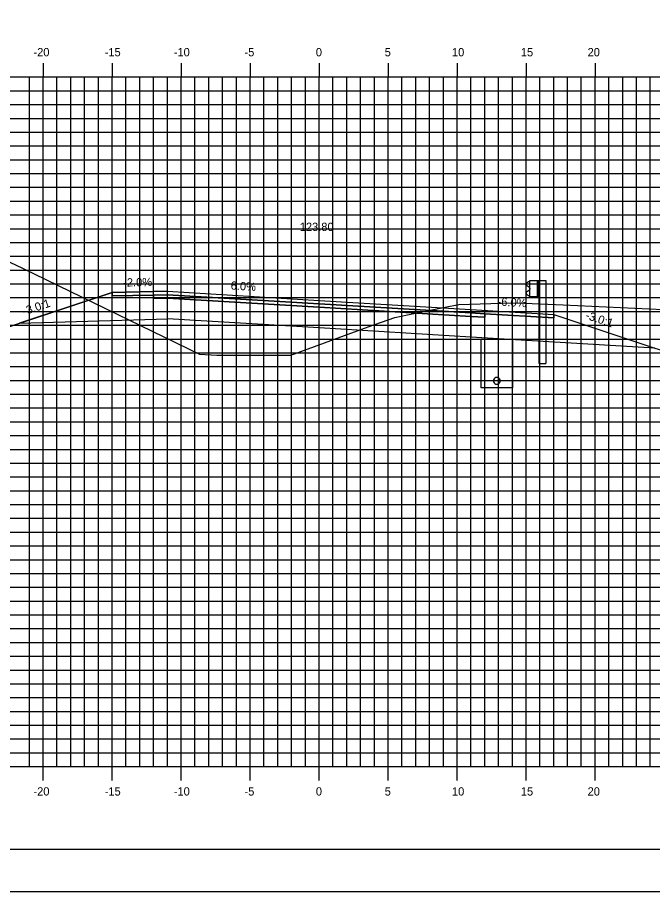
# Model space of a CAD drawing. Extents: x 850598 to 870284, y 366541 to 366651.
# Drawn here: x 868147.8 to 868193.8, y 366541.2 to 366604.5 of the extents above; entities that cross this region are included whole.
import ezdxf

# ---------------------------------------------------------------- set-up
doc = ezdxf.new("R2010")
doc.units = 0
for name, color, linetype in [('ANNOTATION', 7, 'Continuous'), ('BORDER', 7, 'Continuous'), ('D_Drainage_Underdrain', 7, 'Continuous'), ('D_Drainage_Underdrain_06in', 7, 'Continuous'), ('D_Guardrail_Beam_Rt', 7, 'Continuous'), ('D_Roadway_Centerline', 7, 'Continuous'), ('D_Roadway_Centerline_Text', 7, 'Continuous'), ('D_Roadway_Edge_Shoulder', 7, 'Continuous'), ('D_Roadway_Edge_TW', 7, 'Continuous'), ('D_Roadway_Pavement', 7, 'Continuous'), ('D_Roadway_SlopeLines', 7, 'Continuous'), ('D_Roadway_SubGrade', 7, 'Continuous'), ('H_V ANNOTATION', 7, 'Continuous'), ('MAJOR', 7, 'Continuous'), ('MINOR', 7, 'Continuous'), ('PLOT BOUNDARY', 7, 'Continuous'), ('S_Roadway_Centerline', 7, 'Continuous')]:
    doc.layers.add(name, color=color, linetype=linetype)

msp = doc.modelspace()

# ---------------------------------------------------------------- linework, layer by layer
at = {"layer": 'BORDER'}
msp.add_line((868124.664, 366544.225), (868284.664, 366544.225), dxfattribs=at)
at = {"layer": 'D_Drainage_Underdrain'}
msp.add_lwpolyline([(868183.664, 366581.196), (868183.664, 366577.696), (868181.414, 366577.696), (868181.414, 366581.241)], close=True, dxfattribs=at)
at = {"layer": 'D_Drainage_Underdrain_06in'}
msp.add_lwpolyline([(868182.539, 366578.446), (868182.462, 366578.434), (868182.392, 366578.398), (868182.337, 366578.343), (868182.301, 366578.273), (868182.289, 366578.196), (868182.301, 366578.119), (868182.337, 366578.049), (868182.392, 366577.994), (868182.462, 366577.958), (868182.539, 366577.946), (868182.616, 366577.958), (868182.686, 366577.994), (868182.741, 366578.049), (868182.777, 366578.119), (868182.789, 366578.196), (868182.777, 366578.273), (868182.741, 366578.343), (868182.686, 366578.398), (868182.616, 366578.434)], close=True, dxfattribs=at)
at = {"layer": 'D_Guardrail_Beam_Rt'}
for p, q in [((868184.845, 366585.368), (868184.701, 366585.268)), ((868184.701, 366585.125), (868184.897, 366584.988)), ((868184.935, 366585.387), (868184.862, 366585.375)), ((868184.935, 366585.462), (868185.622, 366585.462)), ((868184.935, 366584.295), (868184.935, 366585.462)), ((868185.456, 366585.462), (868185.456, 366584.295)), ((868185.56, 366585.462), (868185.56, 366584.295)), ((868185.622, 366585.462), (868186.093, 366585.462)), ((868185.622, 366585.462), (868185.622, 366584.295)), ((868186.093, 366585.462), (868186.093, 366579.462)), ((868184.897, 366584.769), (868184.701, 366584.632)), ((868184.701, 366584.489), (868184.845, 366584.389)), ((868184.862, 366584.382), (868184.935, 366584.37)), ((868184.93, 366584.924), (868184.93, 366584.833)), ((868185.622, 366584.295), (868184.935, 366584.295)), ((868185.602, 366579.462), (868185.602, 366584.295)), ((868185.602, 366579.462), (868186.093, 366579.462))]:
    msp.add_line(p, q, dxfattribs=at)
for centre, major_axis, start_param, end_param in [((868184.752, 366585.196), (-0.0877, 0), 5.323254, 7.243116), ((868184.869, 366585.334), (-0.0417, 0), 4.886922, 5.323254), ((868184.752, 366584.561), (-0.0877, 0), 5.323254, 7.243116), ((868184.869, 366584.423), (-0.0417, 0), 0.959931, 1.396263), ((868184.852, 366584.924), (0.0789, 0), 0, 0.959931), ((868184.852, 366584.833), (0.0789, 0), 5.323254, 6.283185)]:
    msp.add_ellipse(centre, major_axis=major_axis, ratio=0.995501, start_param=start_param, end_param=end_param, dxfattribs=at)
at = {"layer": 'D_Roadway_Centerline'}
msp.add_lwpolyline([(868129.664, 366588.775), (868144.664, 366581.275), (868147.939, 366582.367), (868154.664, 366584.608), (868158.664, 366584.688), (868169.664, 366584.028), (868180.664, 366583.368), (868184.664, 366583.128), (868186.664, 366583.008), (868193.981, 366580.569), (868235.003, 366568.225), (868245.08, 366565.193), (868254.942, 366562.225), (868258.942, 366562.225)], dxfattribs=at)
at = {"layer": 'D_Roadway_Edge_Shoulder'}
for points in [[(868158.664, 366584.688), (868154.664, 366584.608), (868154.664, 366584.358), (868157.664, 366584.418), (868158.664, 366584.438)], [(868180.664, 366583.368), (868184.664, 366583.128), (868184.664, 366583.128), (868186.664, 366583.008), (868186.664, 366582.758), (868181.664, 366583.058), (868180.664, 366583.118)]]:
    msp.add_lwpolyline(points, close=True, dxfattribs=at)
at = {"layer": 'D_Roadway_Edge_TW'}
msp.add_lwpolyline([(868158.664, 366584.438), (868158.664, 366584.688), (868169.664, 366584.028), (868180.664, 366583.368), (868180.664, 366583.118), (868169.664, 366583.778)], close=True, dxfattribs=at)
at = {"layer": 'D_Roadway_Pavement'}
for points in [[(868158.664, 366584.438), (868157.664, 366584.418), (868157.664, 366584.168), (868158.664, 366584.188)], [(868158.664, 366584.188), (868158.664, 366584.438), (868169.664, 366583.778), (868180.664, 366583.118), (868180.664, 366582.868), (868169.664, 366583.528)], [(868180.664, 366583.118), (868181.664, 366583.058), (868181.664, 366582.808), (868180.664, 366582.868)]]:
    msp.add_lwpolyline(points, close=True, dxfattribs=at)
at = {"layer": 'D_Roadway_SlopeLines'}
msp.add_lwpolyline([(868158.664, 366584.688), (868154.664, 366584.608), (868144.664, 366581.275)], dxfattribs=at)
at = {"layer": 'D_Roadway_SubGrade'}
for points in [[(868158.664, 366584.188), (868157.664, 366584.168), (868157.664, 366584.418), (868154.664, 366584.358), (868154.664, 366584.608), (868147.939, 366582.367), (868158.664, 366582.688)], [(868158.664, 366582.688), (868158.664, 366584.188), (868169.664, 366583.528), (868180.664, 366582.868), (868180.664, 366581.368), (868169.664, 366582.028)], [(868180.664, 366582.868), (868181.664, 366582.808), (868181.664, 366583.058), (868186.664, 366582.758), (868186.664, 366583.008), (868193.981, 366580.569), (868180.664, 366581.368)]]:
    msp.add_lwpolyline(points, close=True, dxfattribs=at)
at = {"layer": 'MAJOR'}
for p, q in [((868149.664, 366601.227), (868149.664, 366600.225)), ((868149.664, 366601.227), (868149.664, 366600.225)), ((868154.664, 366601.227), (868154.664, 366600.225)), ((868154.664, 366601.227), (868154.664, 366600.225)), ((868159.664, 366601.227), (868159.664, 366600.225)), ((868159.664, 366601.227), (868159.664, 366600.225)), ((868164.664, 366601.227), (868164.664, 366600.225)), ((868164.664, 366601.227), (868164.664, 366600.225)), ((868169.664, 366601.227), (868169.664, 366600.225)), ((868169.664, 366601.227), (868169.664, 366600.225)), ((868174.664, 366601.227), (868174.664, 366600.225)), ((868174.664, 366601.227), (868174.664, 366600.225)), ((868179.664, 366601.227), (868179.664, 366600.225)), ((868179.664, 366601.227), (868179.664, 366600.225)), ((868184.664, 366601.227), (868184.664, 366600.225)), ((868184.664, 366601.227), (868184.664, 366600.225)), ((868189.664, 366601.227), (868189.664, 366600.225)), ((868189.664, 366601.227), (868189.664, 366600.225)), ((868129.664, 366600.225), (868269.664, 366600.225)), ((868129.664, 366600.225), (868269.664, 366600.225)), ((868129.664, 366600.225), (868269.664, 366600.225)), ((868129.664, 366600.225), (868269.664, 366600.225)), ((868149.664, 366550.225), (868149.664, 366600.225)), ((868149.664, 366550.225), (868149.664, 366600.225)), ((868154.664, 366550.225), (868154.664, 366600.225)), ((868154.664, 366550.225), (868154.664, 366600.225)), ((868159.664, 366550.225), (868159.664, 366600.225)), ((868159.664, 366550.225), (868159.664, 366600.225)), ((868164.664, 366550.225), (868164.664, 366600.225)), ((868164.664, 366550.225), (868164.664, 366600.225)), ((868169.664, 366550.225), (868169.664, 366600.225)), ((868169.664, 366550.225), (868169.664, 366600.225)), ((868174.664, 366550.225), (868174.664, 366600.225)), ((868174.664, 366550.225), (868174.664, 366600.225)), ((868179.664, 366550.225), (868179.664, 366600.225)), ((868179.664, 366550.225), (868179.664, 366600.225)), ((868184.664, 366550.225), (868184.664, 366600.225)), ((868184.664, 366550.225), (868184.664, 366600.225)), ((868189.664, 366550.225), (868189.664, 366600.225)), ((868189.664, 366550.225), (868189.664, 366600.225)), ((868129.664, 366595.225), (868269.664, 366595.225)), ((868129.664, 366595.225), (868269.664, 366595.225)), ((868129.664, 366590.225), (868269.664, 366590.225)), ((868129.664, 366590.225), (868269.664, 366590.225)), ((868129.664, 366585.225), (868269.664, 366585.225)), ((868129.664, 366585.225), (868269.664, 366585.225)), ((868129.664, 366580.225), (868269.664, 366580.225)), ((868129.664, 366580.225), (868269.664, 366580.225)), ((868129.664, 366575.225), (868269.664, 366575.225)), ((868129.664, 366575.225), (868269.664, 366575.225)), ((868129.664, 366570.225), (868269.664, 366570.225)), ((868129.664, 366570.225), (868269.664, 366570.225)), ((868129.664, 366565.225), (868269.664, 366565.225)), ((868129.664, 366565.225), (868269.664, 366565.225)), ((868129.664, 366560.225), (868269.664, 366560.225)), ((868129.664, 366560.225), (868269.664, 366560.225)), ((868129.664, 366555.225), (868269.664, 366555.225)), ((868129.664, 366555.225), (868269.664, 366555.225)), ((868129.664, 366550.225), (868269.664, 366550.225)), ((868129.664, 366550.225), (868269.664, 366550.225)), ((868129.664, 366550.225), (868269.664, 366550.225)), ((868129.664, 366550.225), (868269.664, 366550.225)), ((868149.664, 366549.223), (868149.664, 366550.225)), ((868149.664, 366549.223), (868149.664, 366550.225)), ((868154.664, 366549.223), (868154.664, 366550.225)), ((868154.664, 366549.223), (868154.664, 366550.225)), ((868159.664, 366549.223), (868159.664, 366550.225)), ((868159.664, 366549.223), (868159.664, 366550.225)), ((868164.664, 366549.223), (868164.664, 366550.225)), ((868164.664, 366549.223), (868164.664, 366550.225)), ((868169.664, 366549.223), (868169.664, 366550.225)), ((868169.664, 366549.223), (868169.664, 366550.225)), ((868174.664, 366549.223), (868174.664, 366550.225)), ((868174.664, 366549.223), (868174.664, 366550.225)), ((868179.664, 366549.223), (868179.664, 366550.225)), ((868179.664, 366549.223), (868179.664, 366550.225)), ((868184.664, 366549.223), (868184.664, 366550.225)), ((868184.664, 366549.223), (868184.664, 366550.225)), ((868189.664, 366549.223), (868189.664, 366550.225)), ((868189.664, 366549.223), (868189.664, 366550.225))]:
    msp.add_line(p, q, dxfattribs=at)
at = {"layer": 'MINOR'}
for p, q in [((868148.664, 366550.225), (868148.664, 366600.225)), ((868148.664, 366550.225), (868148.664, 366600.225)), ((868150.664, 366550.225), (868150.664, 366600.225)), ((868150.664, 366550.225), (868150.664, 366600.225)), ((868151.664, 366550.225), (868151.664, 366600.225)), ((868151.664, 366550.225), (868151.664, 366600.225)), ((868152.664, 366550.225), (868152.664, 366600.225)), ((868152.664, 366550.225), (868152.664, 366600.225)), ((868153.664, 366550.225), (868153.664, 366600.225)), ((868153.664, 366550.225), (868153.664, 366600.225)), ((868155.664, 366550.225), (868155.664, 366600.225)), ((868155.664, 366550.225), (868155.664, 366600.225)), ((868156.664, 366550.225), (868156.664, 366600.225)), ((868156.664, 366550.225), (868156.664, 366600.225)), ((868157.664, 366550.225), (868157.664, 366600.225)), ((868157.664, 366550.225), (868157.664, 366600.225)), ((868158.664, 366550.225), (868158.664, 366600.225)), ((868158.664, 366550.225), (868158.664, 366600.225)), ((868160.664, 366550.225), (868160.664, 366600.225)), ((868160.664, 366550.225), (868160.664, 366600.225)), ((868161.664, 366550.225), (868161.664, 366600.225)), ((868161.664, 366550.225), (868161.664, 366600.225)), ((868162.664, 366550.225), (868162.664, 366600.225)), ((868162.664, 366550.225), (868162.664, 366600.225)), ((868163.664, 366550.225), (868163.664, 366600.225)), ((868163.664, 366550.225), (868163.664, 366600.225)), ((868165.664, 366550.225), (868165.664, 366600.225)), ((868165.664, 366550.225), (868165.664, 366600.225)), ((868166.664, 366550.225), (868166.664, 366600.225)), ((868166.664, 366550.225), (868166.664, 366600.225)), ((868167.664, 366550.225), (868167.664, 366600.225)), ((868167.664, 366550.225), (868167.664, 366600.225)), ((868168.664, 366550.225), (868168.664, 366600.225)), ((868168.664, 366550.225), (868168.664, 366600.225)), ((868170.664, 366550.225), (868170.664, 366600.225)), ((868170.664, 366550.225), (868170.664, 366600.225)), ((868171.664, 366550.225), (868171.664, 366600.225)), ((868171.664, 366550.225), (868171.664, 366600.225)), ((868172.664, 366550.225), (868172.664, 366600.225)), ((868172.664, 366550.225), (868172.664, 366600.225)), ((868173.664, 366550.225), (868173.664, 366600.225)), ((868173.664, 366550.225), (868173.664, 366600.225)), ((868175.664, 366550.225), (868175.664, 366600.225)), ((868175.664, 366550.225), (868175.664, 366600.225)), ((868176.664, 366550.225), (868176.664, 366600.225)), ((868176.664, 366550.225), (868176.664, 366600.225)), ((868177.664, 366550.225), (868177.664, 366600.225)), ((868177.664, 366550.225), (868177.664, 366600.225)), ((868178.664, 366550.225), (868178.664, 366600.225)), ((868178.664, 366550.225), (868178.664, 366600.225)), ((868180.664, 366550.225), (868180.664, 366600.225)), ((868180.664, 366550.225), (868180.664, 366600.225)), ((868181.664, 366550.225), (868181.664, 366600.225)), ((868181.664, 366550.225), (868181.664, 366600.225)), ((868182.664, 366550.225), (868182.664, 366600.225)), ((868182.664, 366550.225), (868182.664, 366600.225)), ((868183.664, 366550.225), (868183.664, 366600.225)), ((868183.664, 366550.225), (868183.664, 366600.225)), ((868185.664, 366550.225), (868185.664, 366600.225)), ((868185.664, 366550.225), (868185.664, 366600.225)), ((868186.664, 366550.225), (868186.664, 366600.225)), ((868186.664, 366550.225), (868186.664, 366600.225)), ((868187.664, 366550.225), (868187.664, 366600.225)), ((868187.664, 366550.225), (868187.664, 366600.225)), ((868188.664, 366550.225), (868188.664, 366600.225)), ((868188.664, 366550.225), (868188.664, 366600.225)), ((868190.664, 366550.225), (868190.664, 366600.225)), ((868190.664, 366550.225), (868190.664, 366600.225)), ((868191.664, 366550.225), (868191.664, 366600.225)), ((868191.664, 366550.225), (868191.664, 366600.225)), ((868192.664, 366550.225), (868192.664, 366600.225)), ((868192.664, 366550.225), (868192.664, 366600.225)), ((868193.664, 366550.225), (868193.664, 366600.225)), ((868193.664, 366550.225), (868193.664, 366600.225)), ((868129.664, 366599.225), (868269.664, 366599.225)), ((868129.664, 366599.225), (868269.664, 366599.225)), ((868129.664, 366598.225), (868269.664, 366598.225)), ((868129.664, 366598.225), (868269.664, 366598.225)), ((868129.664, 366597.225), (868269.664, 366597.225)), ((868129.664, 366597.225), (868269.664, 366597.225)), ((868129.664, 366596.225), (868269.664, 366596.225)), ((868129.664, 366596.225), (868269.664, 366596.225)), ((868129.664, 366594.225), (868269.664, 366594.225)), ((868129.664, 366594.225), (868269.664, 366594.225)), ((868129.664, 366593.225), (868269.664, 366593.225)), ((868129.664, 366593.225), (868269.664, 366593.225)), ((868129.664, 366592.225), (868269.664, 366592.225)), ((868129.664, 366592.225), (868269.664, 366592.225)), ((868129.664, 366591.225), (868269.664, 366591.225)), ((868129.664, 366591.225), (868269.664, 366591.225)), ((868129.664, 366589.225), (868269.664, 366589.225)), ((868129.664, 366589.225), (868269.664, 366589.225)), ((868129.664, 366588.225), (868269.664, 366588.225)), ((868129.664, 366588.225), (868269.664, 366588.225)), ((868129.664, 366587.225), (868269.664, 366587.225)), ((868129.664, 366587.225), (868269.664, 366587.225)), ((868129.664, 366586.225), (868269.664, 366586.225)), ((868129.664, 366586.225), (868269.664, 366586.225)), ((868129.664, 366584.225), (868269.664, 366584.225)), ((868129.664, 366584.225), (868269.664, 366584.225)), ((868129.664, 366583.225), (868269.664, 366583.225)), ((868129.664, 366583.225), (868269.664, 366583.225)), ((868129.664, 366582.225), (868269.664, 366582.225)), ((868129.664, 366582.225), (868269.664, 366582.225)), ((868129.664, 366581.225), (868269.664, 366581.225)), ((868129.664, 366581.225), (868269.664, 366581.225)), ((868129.664, 366579.225), (868269.664, 366579.225)), ((868129.664, 366579.225), (868269.664, 366579.225)), ((868129.664, 366578.225), (868269.664, 366578.225)), ((868129.664, 366578.225), (868269.664, 366578.225)), ((868129.664, 366577.225), (868269.664, 366577.225)), ((868129.664, 366577.225), (868269.664, 366577.225)), ((868129.664, 366576.225), (868269.664, 366576.225)), ((868129.664, 366576.225), (868269.664, 366576.225)), ((868129.664, 366574.225), (868269.664, 366574.225)), ((868129.664, 366574.225), (868269.664, 366574.225)), ((868129.664, 366573.225), (868269.664, 366573.225)), ((868129.664, 366573.225), (868269.664, 366573.225)), ((868129.664, 366572.225), (868269.664, 366572.225)), ((868129.664, 366572.225), (868269.664, 366572.225)), ((868129.664, 366571.225), (868269.664, 366571.225)), ((868129.664, 366571.225), (868269.664, 366571.225)), ((868129.664, 366569.225), (868269.664, 366569.225)), ((868129.664, 366569.225), (868269.664, 366569.225)), ((868129.664, 366568.225), (868269.664, 366568.225)), ((868129.664, 366568.225), (868269.664, 366568.225)), ((868129.664, 366567.225), (868269.664, 366567.225)), ((868129.664, 366567.225), (868269.664, 366567.225)), ((868129.664, 366566.225), (868269.664, 366566.225)), ((868129.664, 366566.225), (868269.664, 366566.225)), ((868129.664, 366564.225), (868269.664, 366564.225)), ((868129.664, 366564.225), (868269.664, 366564.225)), ((868129.664, 366563.225), (868269.664, 366563.225)), ((868129.664, 366563.225), (868269.664, 366563.225)), ((868129.664, 366562.225), (868269.664, 366562.225)), ((868129.664, 366562.225), (868269.664, 366562.225)), ((868129.664, 366561.225), (868269.664, 366561.225)), ((868129.664, 366561.225), (868269.664, 366561.225)), ((868129.664, 366559.225), (868269.664, 366559.225)), ((868129.664, 366559.225), (868269.664, 366559.225)), ((868129.664, 366558.225), (868269.664, 366558.225)), ((868129.664, 366558.225), (868269.664, 366558.225)), ((868129.664, 366557.225), (868269.664, 366557.225)), ((868129.664, 366557.225), (868269.664, 366557.225)), ((868129.664, 366556.225), (868269.664, 366556.225)), ((868129.664, 366556.225), (868269.664, 366556.225)), ((868129.664, 366554.225), (868269.664, 366554.225)), ((868129.664, 366554.225), (868269.664, 366554.225)), ((868129.664, 366553.225), (868269.664, 366553.225)), ((868129.664, 366553.225), (868269.664, 366553.225)), ((868129.664, 366552.225), (868269.664, 366552.225)), ((868129.664, 366552.225), (868269.664, 366552.225)), ((868129.664, 366551.225), (868269.664, 366551.225)), ((868129.664, 366551.225), (868269.664, 366551.225))]:
    msp.add_line(p, q, dxfattribs=at)
at = {"layer": 'PLOT BOUNDARY'}
msp.add_lwpolyline([(868116.571, 366541.166), (868286.571, 366541.166), (868286.571, 366651.166), (868116.571, 366651.166)], close=True, dxfattribs=at)
at = {"layer": 'S_Roadway_Centerline'}
msp.add_lwpolyline([(868129.664, 366595.112), (868148.173, 366586.355), (868160.984, 366580.119), (868162.247, 366580.057), (868167.613, 366580.065), (868173.216, 366582.116), (868175.138, 366582.775), (868176.522, 366583.079), (868178.798, 366583.544), (868179.782, 366583.74), (868182.876, 366583.819), (868183.995, 366583.844), (868187.351, 366583.699), (868194.626, 366583.374)], dxfattribs=at)

# ---------------------------------------------------------------- texts
at = {"layer": 'ANNOTATION'}
for s, rotation, p in [('-2.0%', 1.14576, (868155.467, 366585.025)), ('6.0%', 356.56637, (868163.241, 366584.816)), ('-3.0:1', 18.43478, (868148.285, 366582.936)), ('-6.0%', 356.56637, (868182.581, 366583.655)), ('-3.0:1', 341.56507, (868188.918, 366582.711))]:
    msp.add_text(s, height=0.6, rotation=rotation, dxfattribs=at).set_placement(p)
at = {"layer": 'D_Roadway_Centerline'}
for s, p in [('C', (868169.659, 366584.028)), ('C', (868169.659, 366584.028)), ('L', (868169.664, 366584.021)), ('L', (868169.664, 366584.021))]:
    msp.add_text(s, height=0.0146, dxfattribs=at).set_placement(p)
at = {"layer": 'D_Roadway_Centerline_Text'}
msp.add_text('123.80', height=0.6, dxfattribs=at).set_placement((868168.257, 366589.06))
at = {"layer": 'H_V ANNOTATION'}
for s, p in [('-20', (868148.958, 366601.725)), ('-15', (868154.121, 366601.725)), ('-10', (868159.129, 366601.725)), ('-5', (868164.255, 366601.725)), ('0', (868169.423, 366601.725)), ('5', (868174.415, 366601.725)), ('10', (868179.289, 366601.725)), ('15', (868184.281, 366601.725)), ('20', (868189.118, 366601.725)), ('-20', (868148.958, 366548.125)), ('-15', (868154.121, 366548.125)), ('-10', (868159.129, 366548.125)), ('-5', (868164.255, 366548.125)), ('0', (868169.423, 366548.125)), ('5', (868174.415, 366548.125)), ('10', (868179.289, 366548.125)), ('15', (868184.281, 366548.125)), ('20', (868189.118, 366548.125))]:
    msp.add_text(s, height=0.6, dxfattribs=at).set_placement(p)

doc.saveas('drawing.dxf')
